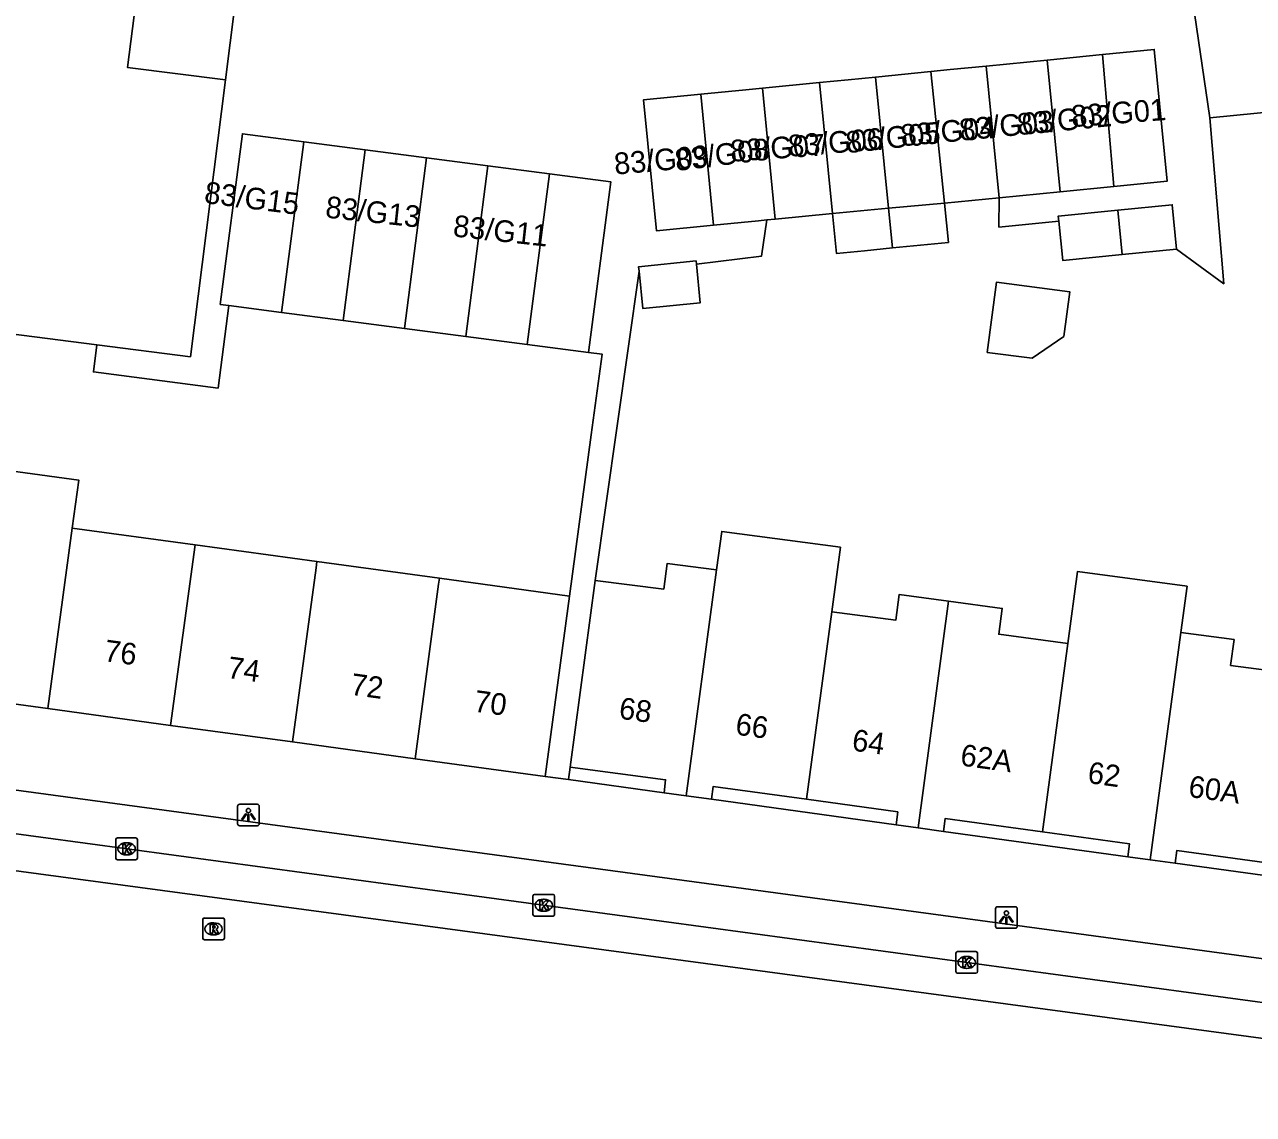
# Model space of a CAD drawing. Extents: x 159718 to 160783, y 383290 to 384030.
# Drawn here: x 160501.3 to 160558, y 383303.6 to 383353.9 of the extents above; entities that cross this region are included whole.
import ezdxf

# ---------------------------------------------------------------- set-up
doc = ezdxf.new("R2010")
doc.units = 0
for name, color, linetype in [('IMGEO_Kolk', 7, 'Continuous'), ('IMGEO_Lichtpunt', 7, 'Continuous'), ('IMGEO_Pand', 7, 'Continuous'), ('IMGEO_Pand_nummerreeks', 7, 'Continuous'), ('IMGEO_Rijbaan_lokaal_gesloten', 7, 'Continuous'), ('IMGEO_Rijbaan_lokaal_open', 7, 'Continuous'), ('IMGEO_Rioolput', 7, 'Continuous'), ('IMGEO_Voetpad_open', 7, 'Continuous')]:
    doc.layers.add(name, color=color, linetype=linetype)

msp = doc.modelspace()

# ---------------------------------------------------------------- linework, layer by layer
at = {"layer": 'IMGEO_Kolk'}
for p, q in [((160505.527, 383315.47), (160505.527, 383316.322)), ((160505.602, 383316.396), (160506.454, 383316.396)), ((160506.015, 383316.176), (160506.04, 383316.176)), ((160506.528, 383316.322), (160506.528, 383315.47)), ((160506.454, 383315.396), (160505.602, 383315.396)), ((160506.038, 383315.616), (160506.013, 383315.616)), ((160524.78, 383312.868), (160524.78, 383313.72)), ((160524.855, 383313.794), (160525.707, 383313.794)), ((160525.781, 383313.72), (160525.781, 383312.868)), ((160525.268, 383313.574), (160525.293, 383313.574)), ((160525.707, 383312.794), (160524.855, 383312.794)), ((160525.291, 383313.014), (160525.266, 383313.014)), ((160544.299, 383310.23), (160544.299, 383311.082)), ((160544.374, 383311.156), (160545.226, 383311.156)), ((160544.787, 383310.936), (160544.812, 383310.936)), ((160545.3, 383311.082), (160545.3, 383310.23)), ((160544.81, 383310.376), (160544.785, 383310.376)), ((160545.226, 383310.156), (160544.374, 383310.156))]:
    msp.add_line(p, q, dxfattribs=at)
for points in [[(160505.527, 383315.47), (160505.527, 383316.322)], [(160505.602, 383316.396), (160506.454, 383316.396)], [(160505.848, 383316.096), (160505.971, 383316.096), (160505.971, 383315.945), (160506.101, 383316.096), (160506.265, 383316.096), (160506.119, 383315.945), (160506.272, 383315.696), (160506.12, 383315.696), (160506.035, 383315.86), (160505.971, 383315.793), (160505.971, 383315.696), (160505.848, 383315.696), (160505.848, 383316.096)], [(160506.528, 383316.322), (160506.528, 383315.47)], [(160506.454, 383315.396), (160505.602, 383315.396)], [(160524.78, 383312.868), (160524.78, 383313.72)], [(160524.855, 383313.794), (160525.707, 383313.794)], [(160525.781, 383313.72), (160525.781, 383312.868)], [(160525.101, 383313.494), (160525.224, 383313.494), (160525.224, 383313.343), (160525.354, 383313.494), (160525.518, 383313.494), (160525.372, 383313.343), (160525.525, 383313.094), (160525.373, 383313.094), (160525.288, 383313.258), (160525.224, 383313.191), (160525.224, 383313.094), (160525.101, 383313.094), (160525.101, 383313.494)], [(160525.707, 383312.794), (160524.855, 383312.794)], [(160544.299, 383310.23), (160544.299, 383311.082)], [(160544.374, 383311.156), (160545.226, 383311.156)], [(160544.62, 383310.856), (160544.743, 383310.856), (160544.743, 383310.705), (160544.873, 383310.856), (160545.037, 383310.856), (160544.891, 383310.705), (160545.044, 383310.456), (160544.892, 383310.456), (160544.807, 383310.62), (160544.743, 383310.553), (160544.743, 383310.456), (160544.62, 383310.456), (160544.62, 383310.856)], [(160545.3, 383311.082), (160545.3, 383310.23)], [(160545.226, 383310.156), (160544.374, 383310.156)]]:
    msp.add_lwpolyline(points, dxfattribs=at)
for centre, start, end in [((160505.604, 383316.32), 91.552, 178.448), ((160505.604, 383316.32), 91.552, 178.448), ((160506.452, 383316.32), 1.552, 88.448), ((160506.452, 383316.32), 1.552, 88.448), ((160505.604, 383315.472), 181.552, 268.448), ((160505.604, 383315.472), 181.552, 268.448), ((160506.452, 383315.472), 271.552, 358.448), ((160506.452, 383315.472), 271.552, 358.448), ((160524.857, 383313.718), 91.552, 178.448), ((160524.857, 383313.718), 91.552, 178.448), ((160525.705, 383313.718), 1.552, 88.448), ((160525.705, 383313.718), 1.552, 88.448), ((160524.857, 383312.87), 181.552, 268.448), ((160524.857, 383312.87), 181.552, 268.448), ((160525.705, 383312.87), 271.552, 358.448), ((160525.705, 383312.87), 271.552, 358.448), ((160544.376, 383311.08), 91.552, 178.448), ((160544.376, 383311.08), 91.552, 178.448), ((160545.224, 383311.08), 1.552, 88.448), ((160545.224, 383311.08), 1.552, 88.448), ((160544.376, 383310.232), 181.552, 268.448), ((160544.376, 383310.232), 181.552, 268.448), ((160545.224, 383310.232), 271.552, 358.448), ((160545.224, 383310.232), 271.552, 358.448)]:
    msp.add_arc(centre, 0.0765, start, end, dxfattribs=at)
for centre, major_axis, ratio, start_param, end_param in [((160506.014, 383315.896), (-0.387, 0.002), 0.722429, 4.712389, 7.853982), ((160506.039, 383315.896), (-0.39, 0.002), 0.717154, 1.570796, 4.712389), ((160525.267, 383313.294), (-0.387, 0.002), 0.722429, 4.712389, 7.853982), ((160525.292, 383313.294), (-0.39, 0.002), 0.717154, 1.570796, 4.712389), ((160544.786, 383310.656), (-0.387, 0.002), 0.722429, 4.712389, 7.853982), ((160544.811, 383310.656), (-0.39, 0.002), 0.717154, 1.570796, 4.712389)]:
    msp.add_ellipse(centre, major_axis=major_axis, ratio=ratio, start_param=start_param, end_param=end_param, dxfattribs=at)
at = {"layer": 'IMGEO_Lichtpunt'}
for p, q in [((160511.153, 383317.861), (160511.153, 383317.054)), ((160511.153, 383317.861), (160511.153, 383317.054)), ((160512.055, 383317.956), (160511.247, 383317.956)), ((160512.055, 383317.956), (160511.247, 383317.956)), ((160512.149, 383317.054), (160512.149, 383317.861)), ((160512.149, 383317.054), (160512.149, 383317.861)), ((160511.247, 383316.96), (160512.055, 383316.96)), ((160511.247, 383316.96), (160512.055, 383316.96)), ((160546.134, 383313.133), (160546.134, 383312.326)), ((160546.134, 383313.133), (160546.134, 383312.326)), ((160547.036, 383313.228), (160546.228, 383313.228)), ((160547.036, 383313.228), (160546.228, 383313.228)), ((160547.13, 383312.326), (160547.13, 383313.133)), ((160547.13, 383312.326), (160547.13, 383313.133)), ((160546.228, 383312.232), (160547.036, 383312.232)), ((160546.228, 383312.232), (160547.036, 383312.232))]:
    msp.add_line(p, q, dxfattribs=at)
for points in [[(160511.527, 383317.525), (160511.566, 383317.497), (160511.378, 383317.235), (160511.34, 383317.262), (160511.527, 383317.525)], [(160511.629, 383317.477), (160511.676, 383317.477), (160511.676, 383317.155), (160511.629, 383317.155), (160511.629, 383317.477)], [(160511.739, 383317.497), (160511.777, 383317.524), (160511.964, 383317.262), (160511.925, 383317.234), (160511.739, 383317.497)], [(160546.508, 383312.797), (160546.547, 383312.769), (160546.359, 383312.507), (160546.321, 383312.534), (160546.508, 383312.797)], [(160546.61, 383312.749), (160546.657, 383312.749), (160546.657, 383312.427), (160546.61, 383312.427), (160546.61, 383312.749)], [(160546.72, 383312.769), (160546.758, 383312.796), (160546.945, 383312.534), (160546.906, 383312.506), (160546.72, 383312.769)]]:
    msp.add_lwpolyline(points, dxfattribs=at)
for centre in [(160511.652, 383317.659), (160546.633, 383312.931)]:
    msp.add_circle(centre, 0.0994, dxfattribs=at)
for centre, start, end in [((160511.247, 383317.861), 90, 180), ((160511.247, 383317.861), 90, 180), ((160512.055, 383317.861), 0, 90), ((160512.055, 383317.861), 0, 90), ((160511.247, 383317.054), 180, 270), ((160511.247, 383317.054), 180, 270), ((160512.055, 383317.054), 270, 0), ((160512.055, 383317.054), 270, 360), ((160546.228, 383313.133), 90, 180), ((160546.228, 383313.133), 90, 180), ((160547.036, 383313.133), 0, 90), ((160547.036, 383313.133), 0, 90), ((160546.228, 383312.326), 180, 270), ((160546.228, 383312.326), 180, 270), ((160547.036, 383312.326), 270, 0), ((160547.036, 383312.326), 270, 360)]:
    msp.add_arc(centre, 0.0946, start, end, dxfattribs=at)
at = {"layer": 'IMGEO_Pand'}
for points in [[(160495.919, 383365.354), (160500, 383358.164), (160500.229, 383357.761), (160500.597, 383357.113), (160504.871, 383359.614), (160506.61, 383356.155), (160506.076, 383351.936), (160510.595, 383351.363)], [(160556.023, 383349.612), (160554.884, 383357.393)], [(160545.695, 383352.004), (160548.511, 383352.282)], [(160548.511, 383352.282), (160551.06, 383352.533)], [(160548.511, 383352.282), (160549.111, 383346.206)], [(160551.06, 383352.533), (160553.457, 383352.77), (160554.058, 383346.696), (160551.585, 383346.451)], [(160551.585, 383346.451), (160551.06, 383352.533)], [(160540.593, 383351.5), (160543.146, 383351.752)], [(160543.146, 383351.752), (160544.037, 383351.84), (160545.695, 383352.004)], [(160543.146, 383351.752), (160543.778, 383345.678)], [(160546.295, 383345.927), (160545.695, 383352.004)], [(160496.503, 383351.311), (160499.273, 383346.085), (160498.286, 383339.955), (160504.652, 383339.145)], [(160510.595, 383351.363), (160508.976, 383338.595), (160504.652, 383339.145)], [(160535.37, 383350.985), (160538.009, 383351.245)], [(160538.009, 383351.245), (160539.322, 383351.375), (160540.593, 383351.5)], [(160538.605, 383345.209), (160538.009, 383351.245)], [(160541.191, 383345.443), (160540.593, 383351.5)], [(160573.56, 383351.407), (160561.323, 383350.205), (160561.329, 383350.146), (160556.023, 383349.612)], [(160533.114, 383344.667), (160530.477, 383344.406), (160529.881, 383350.443), (160532.537, 383350.705)], [(160532.537, 383350.705), (160534.606, 383350.909), (160535.37, 383350.985)], [(160533.114, 383344.667), (160532.537, 383350.705)], [(160535.967, 383344.948), (160535.37, 383350.985)], [(160510.747, 383340.957), (160510.348, 383341.009), (160511.371, 383348.879), (160514.204, 383348.511)], [(160513.182, 383340.641), (160514.204, 383348.511)], [(160514.204, 383348.511), (160517.038, 383348.143)], [(160517.038, 383348.143), (160516.015, 383340.272)], [(160517.038, 383348.143), (160519.871, 383347.774)], [(160518.848, 383339.904), (160519.871, 383347.774)], [(160519.871, 383347.774), (160522.704, 383347.406)], [(160522.704, 383347.406), (160521.682, 383339.536)], [(160522.704, 383347.406), (160525.538, 383347.038)], [(160524.515, 383339.167), (160525.538, 383347.038)], [(160525.538, 383347.038), (160528.371, 383346.67), (160527.348, 383338.799)], [(160549.111, 383346.206), (160546.295, 383345.927)], [(160551.585, 383346.451), (160549.111, 383346.206)], [(160543.778, 383345.678), (160541.191, 383345.443)], [(160543.778, 383345.678), (160543.957, 383343.87), (160541.372, 383343.614)], [(160546.295, 383345.927), (160543.778, 383345.678)], [(160554.489, 383343.559), (160554.286, 383345.606), (160551.777, 383345.358)], [(160535.573, 383344.909), (160535.192, 383344.872), (160533.114, 383344.667)], [(160535.967, 383344.948), (160535.573, 383344.909)], [(160538.605, 383345.209), (160535.967, 383344.948)], [(160538.605, 383345.209), (160541.191, 383345.443)], [(160541.372, 383343.614), (160540.088, 383343.487), (160538.788, 383343.359), (160538.697, 383344.284), (160538.605, 383345.209)], [(160541.372, 383343.614), (160541.191, 383345.443)], [(160551.777, 383345.358), (160549.029, 383345.086), (160549.053, 383344.847)], [(160551.777, 383345.358), (160551.98, 383343.31)], [(160551.98, 383343.31), (160549.232, 383343.038), (160549.053, 383344.847)], [(160551.98, 383343.31), (160554.489, 383343.559)], [(160529.68, 383342.542), (160529.659, 383342.748), (160532.307, 383343.018), (160532.322, 383342.872)], [(160532.322, 383342.872), (160532.504, 383341.09), (160529.855, 383340.82), (160529.68, 383342.542)], [(160545.752, 383338.797), (160546.176, 383342.039), (160549.557, 383341.597), (160549.288, 383339.532), (160547.823, 383338.526), (160545.752, 383338.797)], [(160510.747, 383340.957), (160513.182, 383340.641)], [(160513.182, 383340.641), (160516.015, 383340.272)], [(160516.015, 383340.272), (160518.848, 383339.904)], [(160518.848, 383339.904), (160521.682, 383339.536)], [(160521.682, 383339.536), (160524.515, 383339.167)], [(160524.515, 383339.167), (160527.348, 383338.799)], [(160503.52, 383330.689), (160503.819, 383332.904), (160498.171, 383333.667), (160497.872, 383331.459)], [(160502.395, 383322.366), (160503.52, 383330.689)], [(160509.186, 383329.916), (160503.52, 383330.689)], [(160533.253, 383328.76), (160533.494, 383330.542), (160538.97, 383329.806), (160538.571, 383326.834)], [(160509.186, 383329.916), (160508.061, 383321.593)], [(160514.812, 383329.148), (160509.186, 383329.916)], [(160513.69, 383320.825), (160514.776, 383328.862), (160514.812, 383329.148)], [(160520.466, 383328.377), (160514.812, 383329.148)], [(160527.656, 383328.281), (160530.821, 383327.876), (160530.98, 383329.065), (160533.253, 383328.76)], [(160531.846, 383318.34), (160533.253, 383328.76)], [(160549.466, 383325.369), (160549.912, 383328.689), (160554.969, 383328.01), (160554.681, 383325.878)], [(160520.466, 383328.377), (160520.425, 383328.1), (160519.338, 383320.055)], [(160526.464, 383327.559), (160520.466, 383328.377)], [(160526.498, 383319.668), (160527.656, 383328.281)], [(160526.464, 383327.559), (160525.339, 383319.236)], [(160538.571, 383326.834), (160541.523, 383326.437), (160541.682, 383327.626), (160543.961, 383327.32)], [(160543.961, 383327.32), (160542.556, 383316.864)], [(160543.961, 383327.32), (160546.439, 383326.987), (160546.279, 383325.797), (160549.466, 383325.369)], [(160537.409, 383318.181), (160538.571, 383326.834)], [(160553.268, 383315.388), (160554.681, 383325.878)], [(160554.681, 383325.878), (160557.141, 383325.548), (160556.981, 383324.358), (160559.815, 383323.977)], [(160548.298, 383316.677), (160549.466, 383325.369)], [(160502.395, 383322.366), (160500, 383322.693), (160496.747, 383323.137)], [(160508.061, 383321.593), (160502.395, 383322.366)], [(160513.69, 383320.825), (160508.061, 383321.593)], [(160519.338, 383320.055), (160513.69, 383320.825)], [(160525.339, 383319.236), (160519.338, 383320.055)], [(160526.498, 383319.668), (160530.902, 383319.083), (160530.83, 383318.479)], [(160531.846, 383318.34), (160530.83, 383318.479)], [(160533.022, 383318.18), (160531.846, 383318.34)], [(160533.022, 383318.18), (160533.102, 383318.775), (160537.409, 383318.181)], [(160537.409, 383318.181), (160541.616, 383317.6), (160541.537, 383317.006)], [(160543.727, 383316.701), (160543.807, 383317.296), (160548.298, 383316.677)], [(160542.556, 383316.864), (160541.537, 383317.006)], [(160543.727, 383316.701), (160542.556, 383316.864)], [(160548.298, 383316.677), (160552.314, 383316.123), (160552.235, 383315.529)], [(160553.268, 383315.388), (160552.235, 383315.529)], [(160554.423, 383315.23), (160554.503, 383315.825), (160558.649, 383315.256)], [(160554.423, 383315.23), (160553.268, 383315.388)]]:
    msp.add_lwpolyline(points, dxfattribs=at)
at = {"layer": 'IMGEO_Rijbaan_lokaal_gesloten'}
for points in [[(160609.931, 383303.645), (160579.205, 383304.366), (160498.28, 383315.238), (160486.389, 383316.854), (160452.223, 383320.364), (160424.111, 383323.335)], [(160577.778, 383306.197), (160500, 383316.709), (160486.062, 383318.807)]]:
    msp.add_lwpolyline(points, dxfattribs=at)
at = {"layer": 'IMGEO_Rijbaan_lokaal_open'}
for points in [[(160510.595, 383351.363), (160511.029, 383354.788), (160524.794, 383356.471), (160530.614, 383361.105), (160525.667, 383369.995), (160528.996, 383371.847), (160527.609, 383382.041), (160521.405, 383393.068)], [(160556.023, 383349.612), (160556.667, 383341.961), (160554.489, 383343.559)], [(160549.053, 383344.847), (160546.287, 383344.581), (160546.295, 383345.927)], [(160535.573, 383344.909), (160535.332, 383343.239), (160532.322, 383342.872)], [(160529.68, 383342.542), (160527.656, 383328.281)], [(160504.652, 383339.145), (160504.493, 383337.897), (160510.253, 383337.149), (160510.747, 383340.957)], [(160527.348, 383338.799), (160527.972, 383338.718), (160527.469, 383334.991), (160526.464, 383327.559)], [(160526.418, 383319.087), (160526.498, 383319.668)], [(160526.418, 383319.087), (160525.339, 383319.236)]]:
    msp.add_lwpolyline(points, dxfattribs=at)
at = {"layer": 'IMGEO_Rioolput'}
for p, q in [((160509.54, 383311.779), (160509.54, 383312.631)), ((160509.615, 383312.705), (160510.467, 383312.705)), ((160510.541, 383312.631), (160510.541, 383311.779)), ((160510.028, 383312.485), (160510.053, 383312.485)), ((160510.467, 383311.705), (160509.615, 383311.705)), ((160510.051, 383311.925), (160510.026, 383311.925))]:
    msp.add_line(p, q, dxfattribs=at)
for points in [[(160509.54, 383311.779), (160509.54, 383312.631)], [(160509.615, 383312.705), (160510.467, 383312.705)], [(160510.541, 383312.631), (160510.541, 383311.779)], [(160510.129, 383312.403), (160509.877, 383312.405), (160509.877, 383312.005)], [(160509.877, 383312.005), (160510.001, 383312.005), (160510.001, 383312.167), (160510.012, 383312.167)], [(160510.055, 383312.324), (160510.001, 383312.324), (160510.001, 383312.243)], [(160510.001, 383312.243), (160510.053, 383312.243)], [(160510.059, 383312.138), (160510.13, 383312.005), (160510.27, 383312.005), (160510.205, 383312.131)], [(160510.467, 383311.705), (160509.615, 383311.705)]]:
    msp.add_lwpolyline(points, dxfattribs=at)
for centre, radius, start, end in [((160509.617, 383312.629), 0.0765, 91.552, 178.448), ((160509.617, 383312.629), 0.0765, 91.552, 178.448), ((160510.465, 383312.629), 0.0765, 1.552, 88.448), ((160510.465, 383312.629), 0.0765, 1.552, 88.448), ((160510.011, 383312.114), 0.0533, 26.0293, 88.6989), ((160510.037, 383312.432), 0.19, 274.7715, 282.9687), ((160510.061, 383312.228), 0.0964, 77.0061, 93.1865), ((160510.075, 383312.285), 0.0378, 276.6634, 79.6772), ((160510.128, 383312.293), 0.109, 350.3612, 89.416), ((160510.126, 383312.293), 0.112, 277.5842, 350.9817), ((160510.11, 383312.078), 0.108, 29.5134, 73.7905), ((160509.617, 383311.781), 0.0765, 181.552, 268.448), ((160509.617, 383311.781), 0.0765, 181.552, 268.448), ((160510.465, 383311.781), 0.0765, 271.552, 358.448), ((160510.465, 383311.781), 0.0765, 271.552, 358.448)]:
    msp.add_arc(centre, radius, start, end, dxfattribs=at)
for centre, major_axis, ratio, start_param, end_param in [((160510.027, 383312.205), (-0.387, 0.002), 0.722429, 4.712389, 7.853982), ((160510.052, 383312.205), (-0.39, 0.002), 0.717154, 1.570796, 4.712389)]:
    msp.add_ellipse(centre, major_axis=major_axis, ratio=ratio, start_param=start_param, end_param=end_param, dxfattribs=at)
at = {"layer": 'IMGEO_Voetpad_open'}
for points in [[(160489.476, 383320.182), (160500, 383318.727), (160574.767, 383308.623)], [(160530.83, 383318.479), (160526.418, 383319.087)], [(160541.537, 383317.006), (160533.022, 383318.18)], [(160552.235, 383315.529), (160543.727, 383316.701)], [(160562.93, 383314.064), (160554.423, 383315.23)]]:
    msp.add_lwpolyline(points, dxfattribs=at)

# ---------------------------------------------------------------- texts
at = {"layer": 'IMGEO_Pand_nummerreeks'}
for s, rotation, p in [('83/G02', 5.6093, (160547.17, 383348.812)), ('83/G01', 4.316, (160549.658, 383349.188)), ('83/G05', 6.2258, (160539.273, 383347.98)), ('83/G04', 5.1022, (160541.79, 383348.303)), ('83/G03', 5.5722, (160544.508, 383348.554)), ('83/G07', 3.846, (160533.918, 383347.59)), ('83/G06', 4.5538, (160536.594, 383347.818)), ('83/G09', 4.9271, (160528.569, 383346.995)), ('83/G08', 7.0646, (160531.398, 383347.159)), ('83/G15', 352.7635, (160509.576, 383345.694)), ('83/G13', 353.8534, (160515.169, 383345.02)), ('83/G11', 353.7581, (160521.061, 383344.151)), ('76', 352.2312, (160504.95, 383324.561)), ('74', 352.2312, (160510.639, 383323.785)), ('72', 352.2312, (160516.325, 383323.009)), ('70', 352.2312, (160522.02, 383322.232)), ('68', 352.2065, (160528.713, 383321.908)), ('66', 352.2065, (160534.089, 383321.172)), ('64', 352.2065, (160539.468, 383320.436)), ('62A', 352.1492, (160544.468, 383319.748)), ('62', 352.1492, (160550.345, 383318.938)), ('60A', 352.2202, (160554.995, 383318.299))]:
    msp.add_text(s, height=1, rotation=rotation, dxfattribs=at).set_placement(p)

doc.saveas('drawing.dxf')
